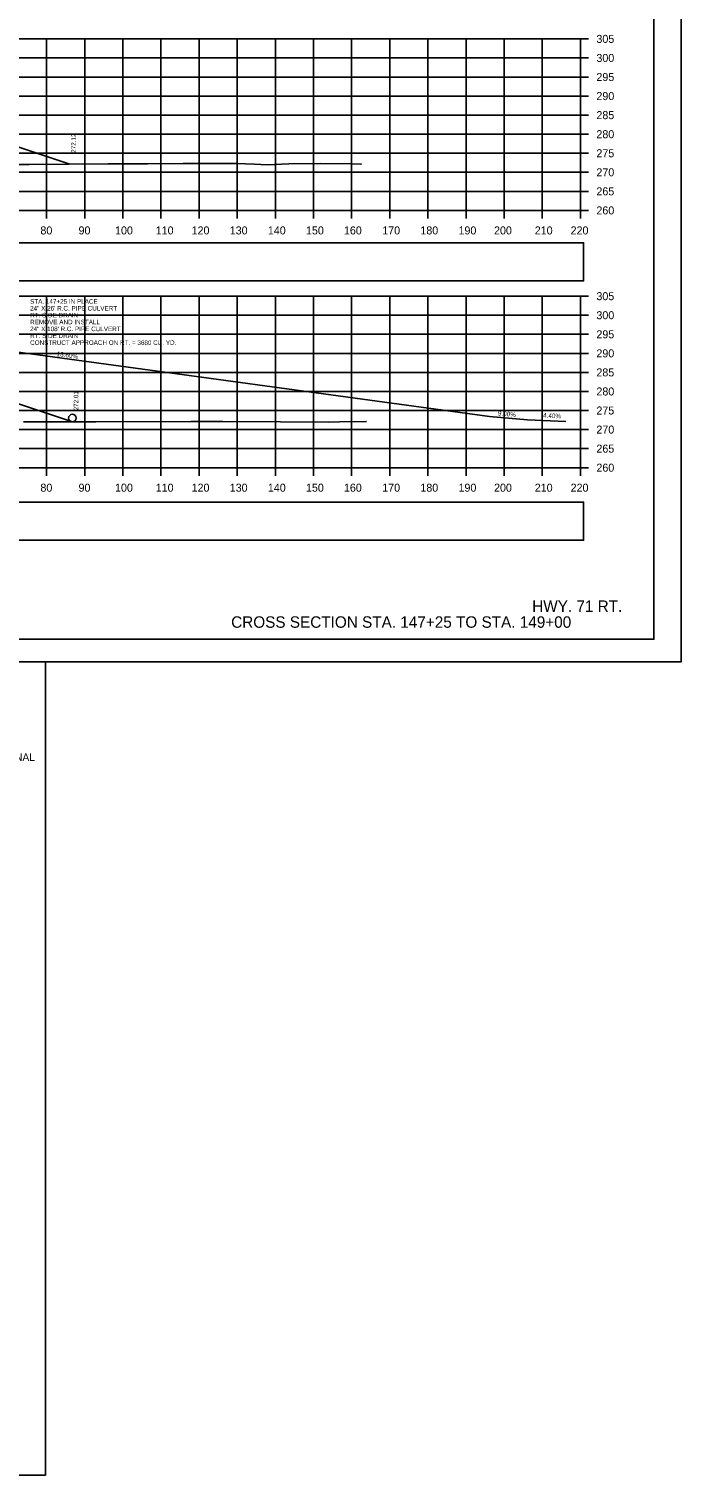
# Model space of a CAD drawing. Extents: x 285 to 4233, y -659 to 3710.
# Drawn here: x 2718.1 to 2889.1, y 2962.9 to 3342.3 of the extents above; entities that cross this region are included whole.
import ezdxf

# ---------------------------------------------------------------- set-up
doc = ezdxf.new("R2010")
doc.units = 0
for name, color, linetype in [('R_Axis', 7, 'Continuous'), ('R_Axis Annot', 7, 'Continuous'), ('R_Border', 7, 'Continuous'), ('R_Border PE', 7, 'Continuous'), ('R_Draft', 7, 'Continuous'), ('R_Drive', 7, 'Continuous'), ('R_Exist Surface', 7, 'Continuous'), ('R_Fin Surface', 7, 'Continuous'), ('R_Grid', 7, 'Continuous'), ('R_No Plot', 7, 'Continuous'), ('R_Water', 7, 'Continuous'), ('R_Water Annot', 7, 'Continuous'), ('R_Xsect Elev', 7, 'Continuous')]:
    doc.layers.add(name, color=color, linetype=linetype)

msp = doc.modelspace()

# ---------------------------------------------------------------- linework, layer by layer
at = {"layer": 'R_Axis'}
for p, q in [((2862.7, 3294.71), (2862.7, 3339.71)), ((2864.8, 3339.71), (2862.7, 3339.71)), ((2864.8, 3334.71), (2862.7, 3334.71)), ((2864.8, 3329.71), (2862.7, 3329.71)), ((2864.8, 3324.71), (2862.7, 3324.71)), ((2864.8, 3319.71), (2862.7, 3319.71)), ((2864.8, 3314.71), (2862.7, 3314.71)), ((2864.8, 3309.71), (2862.7, 3309.71)), ((2864.8, 3304.71), (2862.7, 3304.71)), ((2864.8, 3299.71), (2862.7, 3299.71)), ((2422.7, 3294.71), (2862.7, 3294.71)), ((2722.7, 3292.61), (2722.7, 3294.71)), ((2732.7, 3292.61), (2732.7, 3294.71)), ((2742.7, 3292.61), (2742.7, 3294.71)), ((2752.7, 3292.61), (2752.7, 3294.71)), ((2762.7, 3292.61), (2762.7, 3294.71)), ((2772.7, 3292.61), (2772.7, 3294.71)), ((2782.7, 3292.61), (2782.7, 3294.71)), ((2792.7, 3292.61), (2792.7, 3294.71)), ((2802.7, 3292.61), (2802.7, 3294.71)), ((2812.7, 3292.61), (2812.7, 3294.71)), ((2822.7, 3292.61), (2822.7, 3294.71)), ((2832.7, 3292.61), (2832.7, 3294.71)), ((2842.7, 3292.61), (2842.7, 3294.71)), ((2852.7, 3292.61), (2852.7, 3294.71)), ((2862.7, 3292.61), (2862.7, 3294.71)), ((2864.8, 3294.71), (2862.7, 3294.71)), ((2862.7, 3227.21), (2862.7, 3272.21)), ((2864.8, 3272.21), (2862.7, 3272.21)), ((2864.8, 3267.21), (2862.7, 3267.21)), ((2864.8, 3262.21), (2862.7, 3262.21)), ((2864.8, 3257.21), (2862.7, 3257.21)), ((2864.8, 3252.21), (2862.7, 3252.21)), ((2864.8, 3247.21), (2862.7, 3247.21)), ((2864.8, 3242.21), (2862.7, 3242.21)), ((2864.8, 3237.21), (2862.7, 3237.21)), ((2864.8, 3232.21), (2862.7, 3232.21)), ((2422.7, 3227.21), (2862.7, 3227.21)), ((2722.7, 3225.11), (2722.7, 3227.21)), ((2732.7, 3225.11), (2732.7, 3227.21)), ((2742.7, 3225.11), (2742.7, 3227.21)), ((2752.7, 3225.11), (2752.7, 3227.21)), ((2762.7, 3225.11), (2762.7, 3227.21)), ((2772.7, 3225.11), (2772.7, 3227.21)), ((2782.7, 3225.11), (2782.7, 3227.21)), ((2792.7, 3225.11), (2792.7, 3227.21)), ((2802.7, 3225.11), (2802.7, 3227.21)), ((2812.7, 3225.11), (2812.7, 3227.21)), ((2822.7, 3225.11), (2822.7, 3227.21)), ((2832.7, 3225.11), (2832.7, 3227.21)), ((2842.7, 3225.11), (2842.7, 3227.21)), ((2852.7, 3225.11), (2852.7, 3227.21)), ((2862.7, 3225.11), (2862.7, 3227.21)), ((2864.8, 3227.21), (2862.7, 3227.21))]:
    msp.add_line(p, q, dxfattribs=at)
at = {"layer": 'R_Axis Annot'}
for points in [[(2652.31, 3276.21), (2863.52, 3276.21), (2863.52, 3286.22), (2652.31, 3286.22)], [(2652.31, 3208.18), (2863.52, 3208.18), (2863.52, 3218.19), (2652.31, 3218.19)]]:
    msp.add_lwpolyline(points, close=True, dxfattribs=at)
at = {"layer": 'R_Border'}
for q in [(2881.97, 3490.4), (2407.7, 3182.21)]:
    msp.add_line((2881.97, 3182.21), q, dxfattribs=at)
at = {"layer": 'R_Drive'}
for p, q in [((2714.66, 3257.57), (2838.84, 3240.68)), ((2838.84, 3240.68), (2848.84, 3239.78)), ((2848.84, 3239.78), (2858.84, 3239.34))]:
    msp.add_line(p, q, dxfattribs=at)
at = {"layer": 'R_Exist Surface'}
for points in [[(2705.84, 3306.76), (2718.15, 3306.77), (2738.77, 3306.89), (2749.19, 3306.96), (2758.56, 3307), (2760.47, 3307.01), (2765.72, 3307.02), (2771.78, 3307.04), (2772.52, 3307.01), (2777.26, 3306.83), (2780.55, 3306.71), (2786.21, 3306.89), (2794.47, 3306.98), (2802.53, 3306.9), (2805.09, 3306.87), (2805.2, 3306.85), (2805.29, 3306.84)], [(2716.62, 3239.22), (2719.39, 3239.22), (2735.63, 3239.22), (2760.6, 3239.3), (2768.92, 3239.31), (2784.04, 3239.23), (2796.64, 3239.15), (2799.48, 3239.2), (2806.54, 3239.3), (2806.56, 3239.3), (2806.59, 3239.3), (2806.6, 3239.3)]]:
    msp.add_lwpolyline(points, dxfattribs=at)
at = {"layer": 'R_Fin Surface'}
for points in [[(2579.73, 3310.3), (2599.92, 3317.03), (2623.92, 3321.03), (2629.92, 3321.59), (2630.7, 3321.67), (2654.7, 3323.92), (2656.7, 3324.11), (2664.7, 3324.86), (2684.7, 3321.53), (2728.8, 3306.83)], [(2575.44, 3242.75), (2594.6, 3249.14), (2618.6, 3253.14), (2624.6, 3253.7), (2630.7, 3254.27), (2654.7, 3256.53), (2656.7, 3256.72), (2664.7, 3257.47), (2684.7, 3254.14), (2729.46, 3239.22)]]:
    msp.add_lwpolyline(points, dxfattribs=at)
at = {"layer": 'R_Grid'}
for p, q in [((2422.7, 3339.71), (2862.7, 3339.71)), ((2722.7, 3294.71), (2722.7, 3339.71)), ((2732.7, 3294.71), (2732.7, 3339.71)), ((2742.7, 3294.71), (2742.7, 3339.71)), ((2752.7, 3294.71), (2752.7, 3339.71)), ((2762.7, 3294.71), (2762.7, 3339.71)), ((2772.7, 3294.71), (2772.7, 3339.71)), ((2782.7, 3294.71), (2782.7, 3339.71)), ((2792.7, 3294.71), (2792.7, 3339.71)), ((2802.7, 3294.71), (2802.7, 3339.71)), ((2812.7, 3294.71), (2812.7, 3339.71)), ((2822.7, 3294.71), (2822.7, 3339.71)), ((2832.7, 3294.71), (2832.7, 3339.71)), ((2842.7, 3294.71), (2842.7, 3339.71)), ((2852.7, 3294.71), (2852.7, 3339.71)), ((2862.7, 3294.71), (2862.7, 3339.71)), ((2422.7, 3334.71), (2862.7, 3334.71)), ((2422.7, 3329.71), (2862.7, 3329.71)), ((2422.7, 3324.71), (2862.7, 3324.71)), ((2422.7, 3319.71), (2862.7, 3319.71)), ((2422.7, 3314.71), (2862.7, 3314.71)), ((2422.7, 3309.71), (2862.7, 3309.71)), ((2422.7, 3304.71), (2862.7, 3304.71)), ((2422.7, 3299.71), (2862.7, 3299.71)), ((2422.7, 3294.71), (2862.7, 3294.71)), ((2422.7, 3272.21), (2862.7, 3272.21)), ((2722.7, 3227.21), (2722.7, 3272.21)), ((2732.7, 3227.21), (2732.7, 3272.21)), ((2742.7, 3227.21), (2742.7, 3272.21)), ((2752.7, 3227.21), (2752.7, 3272.21)), ((2762.7, 3227.21), (2762.7, 3272.21)), ((2772.7, 3227.21), (2772.7, 3272.21)), ((2782.7, 3227.21), (2782.7, 3272.21)), ((2792.7, 3227.21), (2792.7, 3272.21)), ((2802.7, 3227.21), (2802.7, 3272.21)), ((2812.7, 3227.21), (2812.7, 3272.21)), ((2822.7, 3227.21), (2822.7, 3272.21)), ((2832.7, 3227.21), (2832.7, 3272.21)), ((2842.7, 3227.21), (2842.7, 3272.21)), ((2852.7, 3227.21), (2852.7, 3272.21)), ((2862.7, 3227.21), (2862.7, 3272.21)), ((2422.7, 3267.21), (2862.7, 3267.21)), ((2422.7, 3262.21), (2862.7, 3262.21)), ((2422.7, 3257.21), (2862.7, 3257.21)), ((2422.7, 3252.21), (2862.7, 3252.21)), ((2422.7, 3247.21), (2862.7, 3247.21)), ((2422.7, 3242.21), (2862.7, 3242.21)), ((2422.7, 3237.21), (2862.7, 3237.21)), ((2422.7, 3232.21), (2862.7, 3232.21)), ((2422.7, 3227.21), (2862.7, 3227.21))]:
    msp.add_line(p, q, dxfattribs=at)
at = {"layer": 'R_No Plot'}
for p, q in [((2389.1, 3176.25), (2889.1, 3176.25)), ((2389.1, 3176.24), (2722.43, 3176.24)), ((2389.1, 2962.91), (2722.43, 2962.91))]:
    msp.add_line(p, q, dxfattribs=at)
for points in [[(2389.09, 3496.25), (2889.1, 3496.25), (2889.1, 3176.24), (2389.09, 3176.24)], [(2758.58, 3490.4), (2788.01, 3490.4), (2788.01, 3475.58), (2812.18, 3475.58), (2846.98, 3475.58), (2847.16, 3433.35), (2881.97, 3433.35), (2881.97, 3182.21), (2407.7, 3182.21), (2407.7, 3490.4)], [(2389.09, 3176.24), (2722.43, 3176.24), (2722.43, 2962.9), (2389.09, 2962.9)]]:
    msp.add_lwpolyline(points, close=True, dxfattribs=at)
at = {"layer": 'R_Water'}
msp.add_circle((2729.46, 3240.22), 1, dxfattribs=at)

# ---------------------------------------------------------------- texts
at = {"layer": 'R_Axis Annot'}
for s, p in [('305', (2866.9, 3338.66)), ('300', (2866.9, 3333.66)), ('295', (2866.9, 3328.66)), ('290', (2866.9, 3323.66)), ('285', (2866.9, 3318.66)), ('280', (2866.9, 3313.66)), ('275', (2866.9, 3308.66)), ('270', (2866.9, 3303.66)), ('265', (2866.9, 3298.66)), ('260', (2866.9, 3293.66)), ('80', (2721.08, 3288.41)), ('90', (2731.08, 3288.41)), ('100', (2740.65, 3288.41)), ('110', (2751.32, 3288.41)), ('120', (2760.73, 3288.41)), ('130', (2770.73, 3288.41)), ('140', (2780.73, 3288.41)), ('150', (2790.73, 3288.41)), ('160', (2800.68, 3288.41)), ('170', (2810.73, 3288.41)), ('180', (2820.73, 3288.41)), ('190', (2830.73, 3288.41)), ('200', (2840.05, 3288.41)), ('210', (2850.73, 3288.41)), ('220', (2860.13, 3288.41)), ('305', (2866.9, 3271.16)), ('300', (2866.9, 3266.16)), ('295', (2866.9, 3261.16)), ('290', (2866.9, 3256.16)), ('285', (2866.9, 3251.16)), ('280', (2866.9, 3246.16)), ('275', (2866.9, 3241.16)), ('270', (2866.9, 3236.16)), ('265', (2866.9, 3231.16)), ('260', (2866.9, 3226.16)), ('80', (2721.08, 3220.91)), ('90', (2731.08, 3220.91)), ('100', (2740.65, 3220.91)), ('110', (2751.32, 3220.91)), ('120', (2760.73, 3220.91)), ('130', (2770.73, 3220.91)), ('140', (2780.73, 3220.91)), ('150', (2790.73, 3220.91)), ('160', (2800.68, 3220.91)), ('170', (2810.73, 3220.91)), ('180', (2820.73, 3220.91)), ('190', (2830.73, 3220.91)), ('200', (2840.05, 3220.91)), ('210', (2850.73, 3220.91)), ('220', (2860.13, 3220.91))]:
    msp.add_text(s, height=2.1, dxfattribs=at).set_placement(p)
at = {"layer": 'R_Border PE'}
msp.add_text('PROFESSIONAL', height=2, rotation=360, dxfattribs=at).set_placement((2698.83, 3150.26))
at = {"layer": 'R_Draft'}
for s, p in [('HWY. 71 RT.', (2850.07, 3189.38)), ('CROSS SECTION STA. 147+25 TO STA. 149+00', (2771.11, 3185.21))]:
    msp.add_text(s, height=3, dxfattribs=at).set_placement(p)
at = {"layer": 'R_Water Annot'}
for s, p in [('STA. 147+25 IN PLACE', (2718.38, 3270.23)), ('24" X 26\' R.C. PIPE CULVERT', (2718.38, 3268.43)), ('RT. SIDE DRAIN', (2718.38, 3266.63)), ('24" X 108\' R.C. PIPE CULVERT', (2718.38, 3263.03)), ('REMOVE AND INSTALL', (2718.38, 3264.83)), ('CONSTRUCT APPROACH ON RT. = 3680 CU. YD.', (2718.38, 3259.43)), ('RT. SIDE DRAIN', (2718.38, 3261.23))]:
    msp.add_text(s, height=1.2, dxfattribs=at).set_placement(p)
at = {"layer": 'R_Xsect Elev'}
for s, rotation, p in [('272.12', 90, (2730.35, 3309.83)), ('13.60%', 352.2553, (2725.3, 3256.51)), ('272.01', 90, (2731.01, 3242.22)), ('9.00%', 354.8572, (2841.03, 3240.92)), ('4.40%', 357.4806, (2852.9, 3240.35))]:
    msp.add_text(s, height=1.2, rotation=rotation, dxfattribs=at).set_placement(p)

doc.saveas('drawing.dxf')
